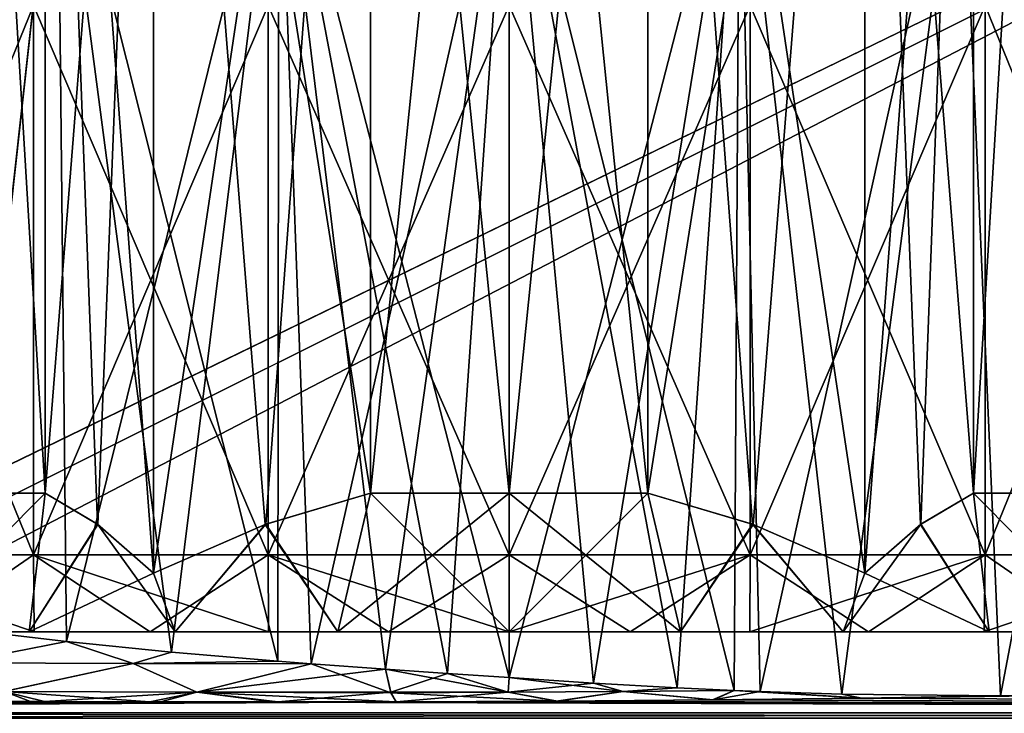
# Model space of a CAD drawing. Header units: metres. Extents: x -104 to 104, y -111 to 38.
# Tile 837 of 848: x 73.32 to 79.72, y 10.47 to 14.98. Entities that reach past the tile are written whole.
import ezdxf

# ---------------------------------------------------------------- set-up
doc = ezdxf.new("R2010")
doc.units = ezdxf.units.M
doc.layers.add('solid_509367_AD153', color=7, linetype='CONTINUOUS')

msp = doc.modelspace()

# ---------------------------------------------------------------- linework, layer by layer
at = {"layer": 'solid_509367_AD153'}
for points in [[(72.949295, 11.9, 2.05), (72.949135, 20.799999, 2.049639), (73.485901, 20.799999, 2.779423)], [(73.485901, 11.9, -2.779423), (73.485901, 20.799999, -2.779423), (72.949135, 20.799999, -2.049639)], [(72.949295, 11.9, -2.05), (73.485901, 11.9, -2.779423), (72.949135, 20.799999, -2.049639)], [(73.485901, 11.9, 2.779423), (72.949295, 11.9, 2.05), (73.485901, 20.799999, 2.779423)], [(74.190598, 11.381198, 4), (73.485901, 20.799999, 2.779423), (74.190598, 20.799999, 4)], [(73.826157, 11.69908, 3.368766), (73.485901, 11.9, 2.779423), (73.485901, 20.799999, 2.779423)], [(73.826157, 11.69908, 3.368766), (73.485901, 20.799999, 2.779423), (74.190598, 11.381198, 4)], [(73.485901, 11.9, -2.779423), (74.190598, 20.799999, -4), (73.485901, 20.799999, -2.779423)], [(73.828262, 11.697538, -3.372419), (74.190598, 20.799999, -4), (73.485901, 11.9, -2.779423)], [(74.190598, 11.381198, -4), (74.190598, 20.799999, -4), (73.828262, 11.697538, -3.372419)], [(75.599998, 11.9, 4), (74.190598, 20.799999, 4), (75.599998, 20.799999, 4)], [(74.915268, 11.697538, 4), (74.190598, 20.799999, 4), (75.599998, 11.9, 4)], [(74.915268, 11.697538, 4), (74.190598, 11.381198, 4), (74.190598, 20.799999, 4)], [(74.190598, 11.381198, -4), (75.599998, 20.799999, -4), (74.190598, 20.799999, -4)], [(74.919487, 11.69908, -4), (75.599998, 20.799999, -4), (74.190598, 11.381198, -4)], [(74.919487, 11.69908, -4), (75.599998, 11.9, -4), (75.599998, 20.799999, -4)], [(75.599998, 11.9, 4), (75.599998, 20.799999, 4), (76.5, 20.799999, 4.099938)], [(76.5, 11.9, 4.1), (75.599998, 11.9, 4), (76.5, 20.799999, 4.099938)], [(76.5, 11.9, -4.1), (76.5, 20.799999, -4.099938), (75.599998, 20.799999, -4)], [(75.599998, 11.9, -4), (76.5, 11.9, -4.1), (75.599998, 20.799999, -4)], [(76.5, 11.9, 4.1), (76.5, 20.799999, 4.099938), (77.400002, 20.799999, 4)], [(77.400002, 11.9, 4), (76.5, 11.9, 4.1), (77.400002, 20.799999, 4)], [(77.400002, 11.9, -4), (77.400002, 20.799999, -4), (76.5, 20.799999, -4.099938)], [(76.5, 11.9, -4.1), (77.400002, 11.9, -4), (76.5, 20.799999, -4.099938)], [(78.809402, 11.381198, 4), (77.400002, 20.799999, 4), (78.809402, 20.799999, 4)], [(78.080513, 11.69908, 4), (77.400002, 11.9, 4), (77.400002, 20.799999, 4)], [(78.080513, 11.69908, 4), (77.400002, 20.799999, 4), (78.809402, 11.381198, 4)], [(77.400002, 11.9, -4), (78.809402, 20.799999, -4), (77.400002, 20.799999, -4)], [(78.084732, 11.697538, -4), (78.809402, 20.799999, -4), (77.400002, 11.9, -4)], [(78.084732, 11.697538, -4), (78.809402, 11.381198, -4), (78.809402, 20.799999, -4)], [(79.514099, 11.9, 2.779423), (78.809402, 20.799999, 4), (79.514099, 20.799999, 2.779423)], [(79.171738, 11.697538, 3.372419), (78.809402, 20.799999, 4), (79.514099, 11.9, 2.779423)], [(78.809402, 11.381198, 4), (78.809402, 20.799999, 4), (79.171738, 11.697538, 3.372419)], [(78.809402, 11.381198, -4), (79.514099, 20.799999, -2.779423), (78.809402, 20.799999, -4)], [(79.173843, 11.69908, -3.368766), (79.514099, 20.799999, -2.779423), (78.809402, 11.381198, -4)], [(79.173843, 11.69908, -3.368766), (79.514099, 11.9, -2.779423), (79.514099, 20.799999, -2.779423)], [(79.514099, 11.9, 2.779423), (79.514099, 20.799999, 2.779423), (80.050865, 20.799999, 2.049639)], [(80.050705, 11.9, 2.05), (79.514099, 11.9, 2.779423), (80.050865, 20.799999, 2.049639)], [(80.050705, 11.9, -2.05), (80.050865, 20.799999, -2.049639), (79.514099, 20.799999, -2.779423)], [(79.514099, 11.9, -2.779423), (80.050705, 11.9, -2.05), (79.514099, 20.799999, -2.779423)], [(-88.5, -7.5, -19), (-88.5, 19.5, -19), (88.5, 19.5, -19)], [(-36.57795, -7.5, -19), (-88.5, -7.5, -19), (88.5, 19.5, -19)], [(-34.248123, -7.626659, -19), (-36.57795, -7.5, -19), (88.5, 19.5, -19)], [(-31.945723, -8.004942, -19), (-34.248123, -7.626659, -19), (88.5, 19.5, -19)], [(31.945723, -8.004942, -19), (-31.945723, -8.004942, -19), (88.5, 19.5, -19)], [(88.5, -7.5, 19), (17.197384, 19.5, 19), (18.989754, 17.759771, 19)], [(88.5, -7.5, 19), (88.5, 19.5, 19), (17.197384, 19.5, 19)], [(34.248119, -7.626659, -19), (31.945723, -8.004942, -19), (88.5, 19.5, -19)], [(36.57795, -7.5, -19), (34.248119, -7.626659, -19), (88.5, 19.5, -19)], [(88.5, -7.5, -19), (36.57795, -7.5, -19), (88.5, 19.5, -19)], [(88.5, -7.5, 19), (18.989754, 17.759771, 19), (20.601439, 15.860648, 19)], [(72.184845, 16.5, -8.462941), (72.959282, 11.01605, -8.815515), (73.56707, 16.5, -9.035478)], [(73.56707, 16.5, 9.035478), (72.309486, 11.103415, 8.525821), (72.184845, 16.5, 8.462941)], [(73.56707, 16.5, 9.035478), (72.959755, 11.015993, 8.815705), (72.309486, 11.103415, 8.525821)], [(73.56707, 16.5, -9.035478), (72.959282, 11.01605, -8.815515), (73.625565, 10.937975, -9.054701)], [(73.56707, 16.5, 9.035478), (73.625908, 10.937937, 9.054811), (72.959755, 11.015993, 8.815705)], [(73.56707, 16.5, -9.035478), (74.30603, 10.868916, -9.243186), (74.998009, 10.808744, -9.380512)], [(73.56707, 16.5, -9.035478), (74.998009, 10.808744, -9.380512), (75.004623, 16.5, -9.380819)], [(73.56707, 16.5, -9.035478), (73.625565, 10.937975, -9.054701), (74.30603, 10.868916, -9.243186)], [(75.004623, 16.5, 9.380819), (73.625908, 10.937937, 9.054811), (73.56707, 16.5, 9.035478)], [(75.004623, 16.5, 9.380819), (74.306252, 10.868894, 9.243239), (73.625908, 10.937937, 9.054811)], [(75.004623, 16.5, 9.380819), (74.998116, 10.808736, 9.38053), (74.306252, 10.868894, 9.243239)], [(75.004623, 16.5, -9.380819), (74.998009, 10.808744, -9.380512), (75.213837, 10.791929, -9.412533)], [(75.004623, 16.5, 9.380819), (75.213814, 10.79193, 9.412531), (74.998116, 10.808736, 9.38053)], [(75.004623, 16.5, -9.380819), (76.098579, 10.730318, -9.491515), (76.5, 10.70348, -9.5)], [(75.004623, 16.5, -9.380819), (76.5, 10.70348, -9.5), (76.5, 16.5, -9.5)], [(75.004623, 16.5, -9.380819), (75.697693, 10.757462, -9.466061), (76.098579, 10.730318, -9.491515)], [(75.004623, 16.5, -9.380819), (75.213837, 10.791929, -9.412533), (75.697693, 10.757462, -9.466061)], [(76.5, 16.5, 9.5), (75.213814, 10.79193, 9.412531), (75.004623, 16.5, 9.380819)], [(76.5, 16.5, 9.5), (75.697693, 10.757462, 9.466061), (75.213814, 10.79193, 9.412531)], [(76.5, 16.5, 9.5), (76.098671, 10.730312, 9.491519), (75.697693, 10.757462, 9.466061)], [(76.5, 16.5, 9.5), (76.5, 10.70348, 9.5), (76.098671, 10.730312, 9.491519)], [(76.5, 16.5, -9.5), (76.5, 10.70348, -9.5), (77.048012, 10.666225, -9.48418)], [(76.5, 16.5, -9.5), (77.048012, 10.666225, -9.48418), (77.591774, 10.635918, -9.437056)], [(76.5, 16.5, -9.5), (77.591774, 10.635918, -9.437056), (77.960701, 10.619174, -9.387031)], [(77.995377, 16.5, -9.380819), (76.5, 16.5, -9.5), (77.960701, 10.619174, -9.387031)], [(77.995377, 16.5, 9.380819), (77.047989, 10.666225, 9.484182), (76.5, 10.70348, 9.5)], [(77.995377, 16.5, 9.380819), (76.5, 10.70348, 9.5), (76.5, 16.5, 9.5)], [(77.995377, 16.5, 9.380819), (77.591736, 10.635919, 9.437061), (77.047989, 10.666225, 9.484182)], [(77.995377, 16.5, 9.380819), (77.960716, 10.619172, 9.387029), (77.591736, 10.635919, 9.437061)], [(77.995377, 16.5, -9.380819), (77.960701, 10.619174, -9.387031), (78.129532, 10.612557, -9.3592)], [(77.995377, 16.5, 9.380819), (78.129478, 10.612558, 9.35921), (77.960716, 10.619172, 9.387029)], [(77.995377, 16.5, -9.380819), (78.129532, 10.612557, -9.3592), (78.659584, 10.596145, -9.251282)], [(77.995377, 16.5, -9.380819), (78.659584, 10.596145, -9.251282), (79.43293, 16.5, -9.035478)], [(79.43293, 16.5, 9.035478), (78.129478, 10.612558, 9.35921), (77.995377, 16.5, 9.380819)], [(79.43293, 16.5, 9.035478), (78.659515, 10.596146, 9.251297), (78.129478, 10.612558, 9.35921)], [(79.43293, 16.5, 9.035478), (79.689644, 10.584156, 8.94853), (78.659515, 10.596146, 9.251297)], [(79.43293, 16.5, -9.035478), (78.659584, 10.596145, -9.251282), (79.689629, 10.584156, -8.948534)], [(79.43293, 16.5, -9.035478), (79.689629, 10.584156, -8.948534), (80.815155, 16.5, -8.462941)], [(80.815155, 16.5, 8.462941), (79.689644, 10.584156, 8.94853), (79.43293, 16.5, 9.035478)], [(80.815155, 16.5, -8.462941), (79.689629, 10.584156, -8.948534), (81.022217, 10.59971, -8.354507)], [(80.815155, 16.5, 8.462941), (81.022224, 10.59971, 8.354503), (79.689644, 10.584156, 8.94853)], [(88.5, -7.5, 19), (20.601439, 15.860648, 19), (22.036695, 13.796837, 19)], [(73.409828, 11.5, 9.510565), (73.409828, 15.066987, 9.510565), (71.960098, 15.066987, 8.910066)], [(71.960098, 11.5, 8.910066), (73.409828, 11.5, 9.510565), (71.960098, 15.066987, 8.910066)], [(71.960098, 11.5, -8.910066), (71.960098, 15.066987, -8.910066), (73.409828, 15.066987, -9.510565)], [(73.409828, 11.5, -9.510565), (71.960098, 11.5, -8.910066), (73.409828, 15.066987, -9.510565)], [(74.935654, 11.5, 9.876884), (74.935654, 15.066987, 9.876884), (73.409828, 15.066987, 9.510565)], [(73.409828, 11.5, 9.510565), (74.935654, 11.5, 9.876884), (73.409828, 15.066987, 9.510565)], [(73.409828, 11.5, -9.510565), (73.409828, 15.066987, -9.510565), (74.935654, 15.066987, -9.876884)], [(74.935654, 11.5, -9.876884), (73.409828, 11.5, -9.510565), (74.935654, 15.066987, -9.876884)], [(76.5, 11.5, 10), (76.5, 15.066987, 10), (74.935654, 15.066987, 9.876884)], [(74.935654, 11.5, 9.876884), (76.5, 11.5, 10), (74.935654, 15.066987, 9.876884)], [(74.935654, 11.5, -9.876884), (74.935654, 15.066987, -9.876884), (76.5, 15.066987, -10)], [(76.5, 11.5, -10), (74.935654, 11.5, -9.876884), (76.5, 15.066987, -10)], [(78.064346, 11.5, 9.876884), (78.064346, 15.066987, 9.876884), (76.5, 15.066987, 10)], [(76.5, 11.5, 10), (78.064346, 11.5, 9.876884), (76.5, 15.066987, 10)], [(76.5, 11.5, -10), (76.5, 15.066987, -10), (78.064346, 15.066987, -9.876884)], [(78.064346, 11.5, -9.876884), (76.5, 11.5, -10), (78.064346, 15.066987, -9.876884)], [(79.590172, 11.5, 9.510565), (79.590172, 15.066987, 9.510565), (78.064346, 15.066987, 9.876884)], [(78.064346, 11.5, 9.876884), (79.590172, 11.5, 9.510565), (78.064346, 15.066987, 9.876884)], [(78.064346, 11.5, -9.876884), (78.064346, 15.066987, -9.876884), (79.590172, 15.066987, -9.510565)], [(79.590172, 11.5, -9.510565), (78.064346, 11.5, -9.876884), (79.590172, 15.066987, -9.510565)], [(81.039902, 11.5, 8.910066), (81.039902, 15.066987, 8.910066), (79.590172, 15.066987, 9.510565)], [(79.590172, 11.5, 9.510565), (81.039902, 11.5, 8.910066), (79.590172, 15.066987, 9.510565)], [(79.590172, 11.5, -9.510565), (79.590172, 15.066987, -9.510565), (81.039902, 15.066987, -8.910066)], [(81.039902, 11.5, -8.910066), (79.590172, 11.5, -9.510565), (81.039902, 15.066987, -8.910066)], [(36.57795, -7.5, 19), (88.5, -7.5, 19), (22.036695, 13.796837, 19)], [(73.485901, 11.9, -2.779423), (72.591148, 11, -3.117648), (73.382935, 11, -3.909419)], [(72.949295, 11.9, -2.05), (72.591148, 11, -3.117648), (73.485901, 11.9, -2.779423)], [(73.485901, 11.9, 2.779423), (73.382935, 11, 3.909419), (72.591148, 11, 3.117648)], [(73.485901, 11.9, 2.779423), (72.591148, 11, 3.117648), (72.949295, 11.9, 2.05)], [(73.828262, 11.697538, -3.372419), (73.485901, 11.9, -2.779423), (73.382935, 11, -3.909419)], [(73.826157, 11.69908, 3.368766), (73.382935, 11, 3.909419), (73.485901, 11.9, 2.779423)], [(74.915268, 11.697538, 4), (75.599998, 11.9, 4), (75.386963, 11, 4.874448)], [(74.919487, 11.69908, -4), (75.386963, 11, -4.874448), (75.599998, 11.9, -4)], [(75.599998, 11.9, -4), (75.386963, 11, -4.874448), (76.5, 11, -4.999864)], [(76.5, 11.9, 4.1), (76.5, 11, 4.999864), (75.386963, 11, 4.874448)], [(76.5, 11.9, 4.1), (75.386963, 11, 4.874448), (75.599998, 11.9, 4)], [(75.599998, 11.9, -4), (76.5, 11, -4.999864), (76.5, 11.9, -4.1)], [(76.5, 11.9, -4.1), (76.5, 11, -4.999864), (77.613037, 11, -4.874448)], [(76.5, 11.9, -4.1), (77.613037, 11, -4.874448), (77.400002, 11.9, -4)], [(77.400002, 11.9, 4), (77.613037, 11, 4.874448), (76.5, 11, 4.999864)], [(77.400002, 11.9, 4), (76.5, 11, 4.999864), (76.5, 11.9, 4.1)], [(78.084732, 11.697538, -4), (77.400002, 11.9, -4), (77.613037, 11, -4.874448)], [(78.080513, 11.69908, 4), (77.613037, 11, 4.874448), (77.400002, 11.9, 4)], [(79.171738, 11.697538, 3.372419), (79.514099, 11.9, 2.779423), (79.617065, 11, 3.909419)], [(79.173843, 11.69908, -3.368766), (79.617065, 11, -3.909419), (79.514099, 11.9, -2.779423)], [(79.514099, 11.9, -2.779423), (79.617065, 11, -3.909419), (80.408852, 11, -3.117648)], [(79.514099, 11.9, -2.779423), (80.408852, 11, -3.117648), (80.050705, 11.9, -2.05)], [(79.514099, 11.9, 2.779423), (80.408852, 11, 3.117648), (79.617065, 11, 3.909419)], [(80.050705, 11.9, 2.05), (80.408852, 11, 3.117648), (79.514099, 11.9, 2.779423)], [(73.826157, 11.69908, 3.368766), (74.190598, 11.381198, 4), (73.382935, 11, 3.909419)], [(73.828262, 11.697538, -3.372419), (73.382935, 11, -3.909419), (74.330315, 11, -4.504706)], [(74.190598, 11.381198, -4), (73.828262, 11.697538, -3.372419), (74.330315, 11, -4.504706)], [(74.919487, 11.69908, -4), (74.190598, 11.381198, -4), (74.330315, 11, -4.504706)], [(74.915268, 11.697538, 4), (74.330315, 11, 4.504706), (74.190598, 11.381198, 4)], [(74.919487, 11.69908, -4), (74.330315, 11, -4.504706), (75.386963, 11, -4.874448)], [(74.915268, 11.697538, 4), (75.386963, 11, 4.874448), (74.330315, 11, 4.504706)], [(78.080513, 11.69908, 4), (78.669685, 11, 4.504706), (77.613037, 11, 4.874448)], [(78.084732, 11.697538, -4), (77.613037, 11, -4.874448), (78.669685, 11, -4.504706)], [(78.080513, 11.69908, 4), (78.809402, 11.381198, 4), (78.669685, 11, 4.504706)], [(78.084732, 11.697538, -4), (78.669685, 11, -4.504706), (78.809402, 11.381198, -4)], [(79.171738, 11.697538, 3.372419), (79.617065, 11, 3.909419), (78.669685, 11, 4.504706)], [(78.809402, 11.381198, 4), (79.171738, 11.697538, 3.372419), (78.669685, 11, 4.504706)], [(79.173843, 11.69908, -3.368766), (78.809402, 11.381198, -4), (79.617065, 11, -3.909419)], [(73.415405, 11, 8.985106), (73.409828, 11.5, 9.510565), (71.960098, 11.5, 8.910066)], [(73.415405, 11, 8.985106), (71.960098, 11.5, 8.910066), (72.683891, 11, 8.699846)], [(73.409828, 11.5, -9.510565), (72.683891, 11, -8.699846), (71.960098, 11.5, -8.910066)], [(73.409828, 11.5, -9.510565), (73.415405, 11, -8.985106), (72.683891, 11, -8.699846)], [(74.936378, 11, 9.370269), (74.935654, 11.5, 9.876884), (73.409828, 11.5, 9.510565)], [(74.167885, 11, 9.209303), (73.409828, 11.5, 9.510565), (73.415405, 11, 8.985106)], [(74.936378, 11, 9.370269), (73.409828, 11.5, 9.510565), (74.167885, 11, 9.209303)], [(73.409828, 11.5, -9.510565), (74.167885, 11, -9.209303), (73.415405, 11, -8.985106)], [(74.935654, 11.5, -9.876884), (74.167885, 11, -9.209303), (73.409828, 11.5, -9.510565)], [(74.935654, 11.5, -9.876884), (74.936378, 11, -9.370269), (74.167885, 11, -9.209303)], [(76.5, 11, 9.499834), (76.5, 11.5, 10), (74.935654, 11.5, 9.876884)], [(75.7155, 11, 9.467553), (74.935654, 11.5, 9.876884), (74.936378, 11, 9.370269)], [(76.5, 11, 9.499834), (74.935654, 11.5, 9.876884), (75.7155, 11, 9.467553)], [(74.935654, 11.5, -9.876884), (75.7155, 11, -9.467553), (74.936378, 11, -9.370269)], [(76.5, 11.5, -10), (75.7155, 11, -9.467553), (74.935654, 11.5, -9.876884)], [(76.5, 11.5, -10), (76.5, 11, -9.499834), (75.7155, 11, -9.467553)], [(77.2845, 11, 9.467553), (78.064346, 11.5, 9.876884), (76.5, 11.5, 10)], [(77.2845, 11, 9.467553), (76.5, 11.5, 10), (76.5, 11, 9.499834)], [(78.064346, 11.5, -9.876884), (77.2845, 11, -9.467553), (76.5, 11, -9.499834)], [(78.064346, 11.5, -9.876884), (76.5, 11, -9.499834), (76.5, 11.5, -10)], [(78.063622, 11, 9.370269), (78.064346, 11.5, 9.876884), (77.2845, 11, 9.467553)], [(78.064346, 11.5, -9.876884), (78.063622, 11, -9.370269), (77.2845, 11, -9.467553)], [(78.832115, 11, 9.209303), (78.064346, 11.5, 9.876884), (78.063622, 11, 9.370269)], [(79.590172, 11.5, -9.510565), (78.832115, 11, -9.209303), (78.063622, 11, -9.370269)], [(79.590172, 11.5, -9.510565), (78.063622, 11, -9.370269), (78.064346, 11.5, -9.876884)], [(78.832115, 11, 9.209303), (79.590172, 11.5, 9.510565), (78.064346, 11.5, 9.876884)], [(79.584595, 11, 8.985106), (79.590172, 11.5, 9.510565), (78.832115, 11, 9.209303)], [(79.590172, 11.5, -9.510565), (79.584595, 11, -8.985106), (78.832115, 11, -9.209303)], [(80.316109, 11, 8.699846), (79.590172, 11.5, 9.510565), (79.584595, 11, 8.985106)], [(81.039902, 11.5, -8.910066), (80.316109, 11, -8.699846), (79.584595, 11, -8.985106)], [(81.039902, 11.5, -8.910066), (79.584595, 11, -8.985106), (79.590172, 11.5, -9.510565)], [(80.316109, 11, 8.699846), (81.039902, 11.5, 8.910066), (79.590172, 11.5, 9.510565)], [(74.190598, 11.381198, 4), (74.330315, 11, 4.504706), (73.382935, 11, 3.909419)], [(78.809402, 11.381198, -4), (78.669685, 11, -4.504706), (79.617065, 11, -3.909419)], [(74.330315, 11, 4.504706), (68.144997, 11, 4.5215), (67.800308, 11, 3.81604)], [(73.382935, 11, 3.909419), (74.330315, 11, 4.504706), (67.800308, 11, 3.81604)], [(72.591148, 11, 3.117648), (73.382935, 11, 3.909419), (67.800308, 11, 3.81604)], [(73.382935, 11, -3.909419), (67.800308, 11, -3.81604), (68.144997, 11, -4.5215)], [(73.382935, 11, -3.909419), (72.591148, 11, -3.117648), (67.800308, 11, -3.81604)], [(76.5, 11, 4.999864), (68.547058, 11, 5.195917), (68.144997, 11, 4.5215)], [(75.386963, 11, 4.874448), (76.5, 11, 4.999864), (68.144997, 11, 4.5215)], [(74.330315, 11, 4.504706), (75.386963, 11, 4.874448), (68.144997, 11, 4.5215)], [(75.386963, 11, -4.874448), (68.144997, 11, -4.5215), (68.547058, 11, -5.195917)], [(74.330315, 11, -4.504706), (73.382935, 11, -3.909419), (68.144997, 11, -4.5215)], [(75.386963, 11, -4.874448), (74.330315, 11, -4.504706), (68.144997, 11, -4.5215)], [(83.996834, 11, 5.835021), (69.003166, 11, 5.835021), (68.547058, 11, 5.195917)], [(84.452942, 11, 5.195917), (83.996834, 11, 5.835021), (68.547058, 11, 5.195917)], [(76.5, 11, 4.999864), (84.452942, 11, 5.195917), (68.547058, 11, 5.195917)], [(68.547058, 11, -5.195917), (69.003166, 11, -5.835021), (84.452942, 11, -5.195917)], [(76.5, 11, -4.999864), (68.547058, 11, -5.195917), (84.452942, 11, -5.195917)], [(76.5, 11, -4.999864), (75.386963, 11, -4.874448), (68.547058, 11, -5.195917)], [(83.489258, 11, 6.434062), (69.510742, 11, 6.434062), (69.003166, 11, 5.835021)], [(83.996834, 11, 5.835021), (83.489258, 11, 6.434062), (69.003166, 11, 5.835021)], [(69.003166, 11, -5.835021), (83.996834, 11, -5.835021), (84.452942, 11, -5.195917)], [(69.003166, 11, -5.835021), (69.510742, 11, -6.434062), (83.996834, 11, -5.835021)], [(82.934174, 11, 6.989377), (70.065826, 11, 6.989377), (69.510742, 11, 6.434062)], [(83.489258, 11, 6.434062), (82.934174, 11, 6.989377), (69.510742, 11, 6.434062)], [(69.510742, 11, -6.434062), (83.489258, 11, -6.434062), (83.996834, 11, -5.835021)], [(69.510742, 11, -6.434062), (70.065826, 11, -6.989377), (83.489258, 11, -6.434062)], [(82.334915, 11, 7.496704), (70.665085, 11, 7.496704), (70.065826, 11, 6.989377)], [(82.934174, 11, 6.989377), (82.334915, 11, 7.496704), (70.065826, 11, 6.989377)], [(70.065826, 11, -6.989377), (82.934174, 11, -6.989377), (83.489258, 11, -6.434062)], [(70.065826, 11, -6.989377), (70.665085, 11, -7.496704), (82.934174, 11, -6.989377)], [(81.696007, 11, 7.953082), (71.303993, 11, 7.953082), (70.665085, 11, 7.496704)], [(82.334915, 11, 7.496704), (81.696007, 11, 7.953082), (70.665085, 11, 7.496704)], [(70.665085, 11, -7.496704), (82.334915, 11, -7.496704), (82.934174, 11, -6.989377)], [(70.665085, 11, -7.496704), (71.303993, 11, -7.953082), (82.334915, 11, -7.496704)], [(81.021423, 11, 8.354855), (71.978577, 11, 8.354855), (71.303993, 11, 7.953082)], [(81.696007, 11, 7.953082), (81.021423, 11, 8.354855), (71.303993, 11, 7.953082)], [(71.303993, 11, -7.953082), (81.696007, 11, -7.953082), (82.334915, 11, -7.496704)], [(71.303993, 11, -7.953082), (71.978577, 11, -8.354855), (81.696007, 11, -7.953082)], [(80.316109, 11, 8.699846), (72.683891, 11, 8.699846), (71.978577, 11, 8.354855)], [(81.021423, 11, 8.354855), (80.316109, 11, 8.699846), (71.978577, 11, 8.354855)], [(71.978577, 11, -8.354855), (81.021423, 11, -8.354855), (81.696007, 11, -7.953082)], [(71.978577, 11, -8.354855), (72.683891, 11, -8.699846), (81.021423, 11, -8.354855)], [(79.584595, 11, 8.985106), (73.415405, 11, 8.985106), (72.683891, 11, 8.699846)], [(80.316109, 11, 8.699846), (79.584595, 11, 8.985106), (72.683891, 11, 8.699846)], [(72.683891, 11, -8.699846), (80.316109, 11, -8.699846), (81.021423, 11, -8.354855)], [(72.683891, 11, -8.699846), (73.415405, 11, -8.985106), (80.316109, 11, -8.699846)], [(73.625908, 10.937937, 9.054811), (72.916542, 10.799111, 9.181089), (72.959755, 11.015993, 8.815705)], [(73.625565, 10.937975, -9.054701), (72.959282, 11.01605, -8.815515), (72.916985, 10.799099, -9.181211)], [(78.832115, 11, 9.209303), (74.167885, 11, 9.209303), (73.415405, 11, 8.985106)], [(79.584595, 11, 8.985106), (78.832115, 11, 9.209303), (73.415405, 11, 8.985106)], [(73.415405, 11, -8.985106), (79.584595, 11, -8.985106), (80.316109, 11, -8.699846)], [(73.415405, 11, -8.985106), (74.167885, 11, -9.209303), (79.584595, 11, -8.985106)], [(78.063622, 11, 9.370269), (74.936378, 11, 9.370269), (74.167885, 11, 9.209303)], [(78.832115, 11, 9.209303), (78.063622, 11, 9.370269), (74.167885, 11, 9.209303)], [(74.167885, 11, -9.209303), (78.832115, 11, -9.209303), (79.584595, 11, -8.985106)], [(74.167885, 11, -9.209303), (74.936378, 11, -9.370269), (78.832115, 11, -9.209303)], [(77.2845, 11, 9.467553), (75.7155, 11, 9.467553), (74.936378, 11, 9.370269)], [(78.063622, 11, 9.370269), (77.2845, 11, 9.467553), (74.936378, 11, 9.370269)], [(74.936378, 11, -9.370269), (78.063622, 11, -9.370269), (78.832115, 11, -9.209303)], [(74.936378, 11, -9.370269), (75.7155, 11, -9.467553), (78.063622, 11, -9.370269)], [(77.2845, 11, 9.467553), (76.5, 11, 9.499834), (75.7155, 11, 9.467553)], [(75.7155, 11, -9.467553), (77.2845, 11, -9.467553), (78.063622, 11, -9.370269)], [(75.7155, 11, -9.467553), (76.5, 11, -9.499834), (77.2845, 11, -9.467553)], [(76.5, 11, 4.999864), (77.613037, 11, 4.874448), (84.452942, 11, 5.195917)], [(76.5, 11, -4.999864), (84.452942, 11, -5.195917), (84.855003, 11, -4.5215)], [(77.613037, 11, -4.874448), (76.5, 11, -4.999864), (84.855003, 11, -4.5215)], [(77.613037, 11, 4.874448), (84.855003, 11, 4.5215), (84.452942, 11, 5.195917)], [(77.613037, 11, 4.874448), (78.669685, 11, 4.504706), (84.855003, 11, 4.5215)], [(78.669685, 11, -4.504706), (77.613037, 11, -4.874448), (84.855003, 11, -4.5215)], [(78.669685, 11, 4.504706), (79.617065, 11, 3.909419), (84.855003, 11, 4.5215)], [(78.669685, 11, -4.504706), (84.855003, 11, -4.5215), (85.199692, 11, -3.81604)], [(79.617065, 11, -3.909419), (78.669685, 11, -4.504706), (85.199692, 11, -3.81604)], [(79.617065, 11, 3.909419), (85.199692, 11, 3.81604), (84.855003, 11, 4.5215)], [(79.617065, 11, 3.909419), (80.408852, 11, 3.117648), (85.199692, 11, 3.81604)], [(80.408852, 11, -3.117648), (79.617065, 11, -3.909419), (85.199692, 11, -3.81604)], [(73.625908, 10.937937, 9.054811), (74.057892, 10.793722, 9.367229), (72.916542, 10.799111, 9.181089)], [(73.625565, 10.937975, -9.054701), (72.916985, 10.799099, -9.181211), (74.058037, 10.793713, -9.367263)], [(74.30603, 10.868916, -9.243186), (73.625565, 10.937975, -9.054701), (74.058037, 10.793713, -9.367263)], [(73.625908, 10.937937, 9.054811), (74.306252, 10.868894, 9.243239), (74.057892, 10.793722, 9.367229)], [(74.306252, 10.868894, 9.243239), (74.998116, 10.808736, 9.38053), (74.057892, 10.793722, 9.367229)], [(74.998116, 10.808736, 9.38053), (75.213814, 10.79193, 9.412531), (74.057892, 10.793722, 9.367229)], [(74.30603, 10.868916, -9.243186), (74.058037, 10.793713, -9.367263), (74.998009, 10.808744, -9.380512)], [(74.998009, 10.808744, -9.380512), (74.058037, 10.793713, -9.367263), (75.213837, 10.791929, -9.412533)], [(73.219147, 10.611559, 9.782594), (72.916542, 10.799111, 9.181089), (74.057892, 10.793722, 9.367229)], [(74.058037, 10.793713, -9.367263), (72.916985, 10.799099, -9.181211), (73.219543, 10.611547, -9.78271)], [(74.471146, 10.607575, 9.929189), (73.219147, 10.611559, 9.782594), (74.057892, 10.793722, 9.367229)], [(74.058037, 10.793713, -9.367263), (73.219543, 10.611547, -9.78271), (74.47126, 10.607563, -9.929232)], [(74.471146, 10.607575, 9.929189), (74.057892, 10.793722, 9.367229), (75.213814, 10.79193, 9.412531)], [(75.213837, 10.791929, -9.412533), (74.058037, 10.793713, -9.367263), (74.47126, 10.607563, -9.929232)], [(74.471146, 10.607575, 9.929189), (75.213814, 10.79193, 9.412531), (75.697693, 10.757462, 9.466061)], [(74.471146, 10.607575, 9.929189), (75.697693, 10.757462, 9.466061), (75.730965, 10.607883, 9.916454)], [(75.213837, 10.791929, -9.412533), (74.47126, 10.607563, -9.929232), (75.732124, 10.604335, -9.932182)], [(75.213837, 10.791929, -9.412533), (75.732124, 10.604335, -9.932182), (75.697693, 10.757462, -9.466061)], [(75.697693, 10.757462, -9.466061), (75.732124, 10.604335, -9.932182), (76.493065, 10.607136, -9.833462)], [(76.098579, 10.730318, -9.491515), (75.697693, 10.757462, -9.466061), (76.493065, 10.607136, -9.833462)], [(76.098671, 10.730312, 9.491519), (75.730965, 10.607883, 9.916454), (75.697693, 10.757462, 9.466061)], [(76.098671, 10.730312, 9.491519), (76.493088, 10.607136, 9.833457), (75.730965, 10.607883, 9.916454)], [(76.098579, 10.730318, -9.491515), (76.493065, 10.607136, -9.833462), (76.5, 10.70348, -9.5)], [(76.098671, 10.730312, 9.491519), (76.5, 10.70348, 9.5), (76.493088, 10.607136, 9.833457)], [(76.493065, 10.607136, -9.833462), (77.238922, 10.612175, -9.651592), (76.5, 10.70348, -9.5)], [(76.5, 10.70348, 9.5), (77.047989, 10.666225, 9.484182), (76.493088, 10.607136, 9.833457)], [(77.238922, 10.612175, -9.651592), (77.048012, 10.666225, -9.48418), (76.5, 10.70348, -9.5)], [(77.047989, 10.666225, 9.484182), (77.238953, 10.612175, 9.651583), (76.493088, 10.607136, 9.833457)], [(77.047989, 10.666225, 9.484182), (77.591736, 10.635919, 9.437061), (77.238953, 10.612175, 9.651583)], [(77.238922, 10.612175, -9.651592), (77.591774, 10.635918, -9.437056), (77.048012, 10.666225, -9.48418)], [(77.238922, 10.612175, -9.651592), (77.960701, 10.619174, -9.387031), (77.591774, 10.635918, -9.437056)], [(77.238922, 10.612175, -9.651592), (77.82, 10.557655, -9.960527), (77.960701, 10.619174, -9.387031)], [(77.591736, 10.635919, 9.437061), (77.960716, 10.619172, 9.387029), (77.238953, 10.612175, 9.651583)], [(77.960716, 10.619172, 9.387029), (77.825615, 10.557696, 9.958957), (77.238953, 10.612175, 9.651583)], [(77.960701, 10.619174, -9.387031), (77.82, 10.557655, -9.960527), (78.789337, 10.569135, -9.522157)], [(78.129478, 10.612558, 9.35921), (77.825615, 10.557696, 9.958957), (77.960716, 10.619172, 9.387029)], [(78.129532, 10.612557, -9.3592), (77.960701, 10.619174, -9.387031), (78.789337, 10.569135, -9.522157)], [(73.391899, 10.548466, -10.311489), (72.633369, 10.552302, -10.164953), (62.666489, 10.47339, -13.178531)], [(62.666489, 10.47339, 13.178531), (72.731682, 10.551774, 10.185123), (73.48246, 10.548132, 10.324211)], [(62.666489, 10.47339, 13.178531), (75.766975, 10.545978, 10.406508), (76.813522, 10.549942, 10.255089)], [(98.071495, 10.47339, 13.178531), (62.666489, 10.47339, 13.178531), (76.813522, 10.549942, 10.255089)], [(73.219543, 10.611547, -9.78271), (72.633369, 10.552302, -10.164953), (73.391899, 10.548466, -10.311489)], [(73.219147, 10.611559, 9.782594), (73.48246, 10.548132, 10.324211), (72.731682, 10.551774, 10.185123)], [(74.471146, 10.607575, 9.929189), (73.48246, 10.548132, 10.324211), (73.219147, 10.611559, 9.782594)], [(73.219543, 10.611547, -9.78271), (73.391899, 10.548466, -10.311489), (74.167038, 10.546136, -10.400435)], [(73.219543, 10.611547, -9.78271), (74.167038, 10.546136, -10.400435), (74.47126, 10.607563, -9.929232)], [(74.471146, 10.607575, 9.929189), (74.235786, 10.545984, 10.406244), (73.48246, 10.548132, 10.324211)], [(74.47126, 10.607563, -9.929232), (74.167038, 10.546136, -10.400435), (74.958755, 10.54531, -10.432006)], [(74.471146, 10.607575, 9.929189), (74.997002, 10.545269, 10.433551), (74.235786, 10.545984, 10.406244)], [(74.471146, 10.607575, 9.929189), (75.730965, 10.607883, 9.916454), (74.997002, 10.545269, 10.433551)], [(74.47126, 10.607563, -9.929232), (74.958755, 10.54531, -10.432006), (75.766975, 10.545978, -10.406508)], [(74.47126, 10.607563, -9.929232), (75.766975, 10.545978, -10.406508), (75.732124, 10.604335, -9.932182)], [(75.730965, 10.607883, 9.916454), (75.766975, 10.545978, 10.406508), (74.997002, 10.545269, 10.433551)], [(76.493088, 10.607136, 9.833457), (75.766975, 10.545978, 10.406508), (75.730965, 10.607883, 9.916454)], [(75.732124, 10.604335, -9.932182), (76.804817, 10.549882, -10.257396), (76.493065, 10.607136, -9.833462)], [(75.732124, 10.604335, -9.932182), (75.766975, 10.545978, -10.406508), (76.804817, 10.549882, -10.257396)], [(76.493088, 10.607136, 9.833457), (76.813522, 10.549942, 10.255089), (75.766975, 10.545978, 10.406508)], [(76.804817, 10.549882, -10.257396), (75.766975, 10.545978, -10.406508), (98.071495, 10.47339, -13.178531)], [(76.493065, 10.607136, -9.833462), (76.804817, 10.549882, -10.257396), (77.238922, 10.612175, -9.651592)], [(77.238953, 10.612175, 9.651583), (76.813522, 10.549942, 10.255089), (76.493088, 10.607136, 9.833457)], [(77.238922, 10.612175, -9.651592), (76.804817, 10.549882, -10.257396), (77.82, 10.557655, -9.960527)], [(77.82, 10.557655, -9.960527), (76.804817, 10.549882, -10.257396), (98.071495, 10.47339, -13.178531)], [(77.238953, 10.612175, 9.651583), (77.825615, 10.557696, 9.958957), (76.813522, 10.549942, 10.255089)], [(98.071495, 10.47339, 13.178531), (76.813522, 10.549942, 10.255089), (77.825615, 10.557696, 9.958957)], [(78.789337, 10.569135, -9.522157), (77.82, 10.557655, -9.960527), (98.071495, 10.47339, -13.178531)], [(78.129478, 10.612558, 9.35921), (78.789055, 10.569137, 9.522105), (77.825615, 10.557696, 9.958957)], [(98.071495, 10.47339, 13.178531), (77.825615, 10.557696, 9.958957), (78.789055, 10.569137, 9.522105)], [(78.129478, 10.612558, 9.35921), (78.659515, 10.596146, 9.251297), (78.789055, 10.569137, 9.522105)], [(78.659584, 10.596145, -9.251282), (78.129532, 10.612557, -9.3592), (78.789337, 10.569135, -9.522157)], [(78.659515, 10.596146, 9.251297), (79.689644, 10.584156, 8.94853), (78.789055, 10.569137, 9.522105)], [(78.659584, 10.596145, -9.251282), (78.789337, 10.569135, -9.522157), (79.689629, 10.584156, -8.948534)], [(81.022224, 10.59971, 8.354503), (78.789055, 10.569137, 9.522105), (79.689644, 10.584156, 8.94853)], [(81.022224, 10.59971, 8.354503), (98.071495, 10.47339, 13.178531), (78.789055, 10.569137, 9.522105)], [(79.689629, 10.584156, -8.948534), (78.789337, 10.569135, -9.522157), (98.071495, 10.47339, -13.178531)], [(81.022217, 10.59971, -8.354507), (79.689629, 10.584156, -8.948534), (98.071495, 10.47339, -13.178531)], [(73.391899, 10.548466, -10.311489), (62.666489, 10.47339, -13.178531), (98.071495, 10.47339, -13.178531)], [(62.666489, 10.47339, 13.178531), (73.48246, 10.548132, 10.324211), (74.235786, 10.545984, 10.406244)], [(62.666489, 10.47339, 13.178531), (74.235786, 10.545984, 10.406244), (74.997002, 10.545269, 10.433551)], [(62.666489, 10.47339, 13.178531), (74.997002, 10.545269, 10.433551), (75.766975, 10.545978, 10.406508)], [(74.167038, 10.546136, -10.400435), (73.391899, 10.548466, -10.311489), (98.071495, 10.47339, -13.178531)], [(74.958755, 10.54531, -10.432006), (74.167038, 10.546136, -10.400435), (98.071495, 10.47339, -13.178531)], [(75.766975, 10.545978, -10.406508), (74.958755, 10.54531, -10.432006), (98.071495, 10.47339, -13.178531)], [(62.666489, 10.438499, -13.562838), (98.071495, 10.47339, -13.178531), (62.666489, 10.47339, -13.178531)], [(98.066734, 10.438925, -13.560106), (98.071495, 10.47339, -13.178531), (62.666489, 10.438499, -13.562838)], [(98.066742, 10.438958, 13.559886), (62.666489, 10.47339, 13.178531), (98.071495, 10.47339, 13.178531)], [(98.066742, 10.438958, 13.559886), (62.666489, 10.438499, 13.562835), (62.666489, 10.47339, 13.178531)]]:
    msp.add_3dface(points, dxfattribs=at)

doc.saveas('drawing.dxf')
